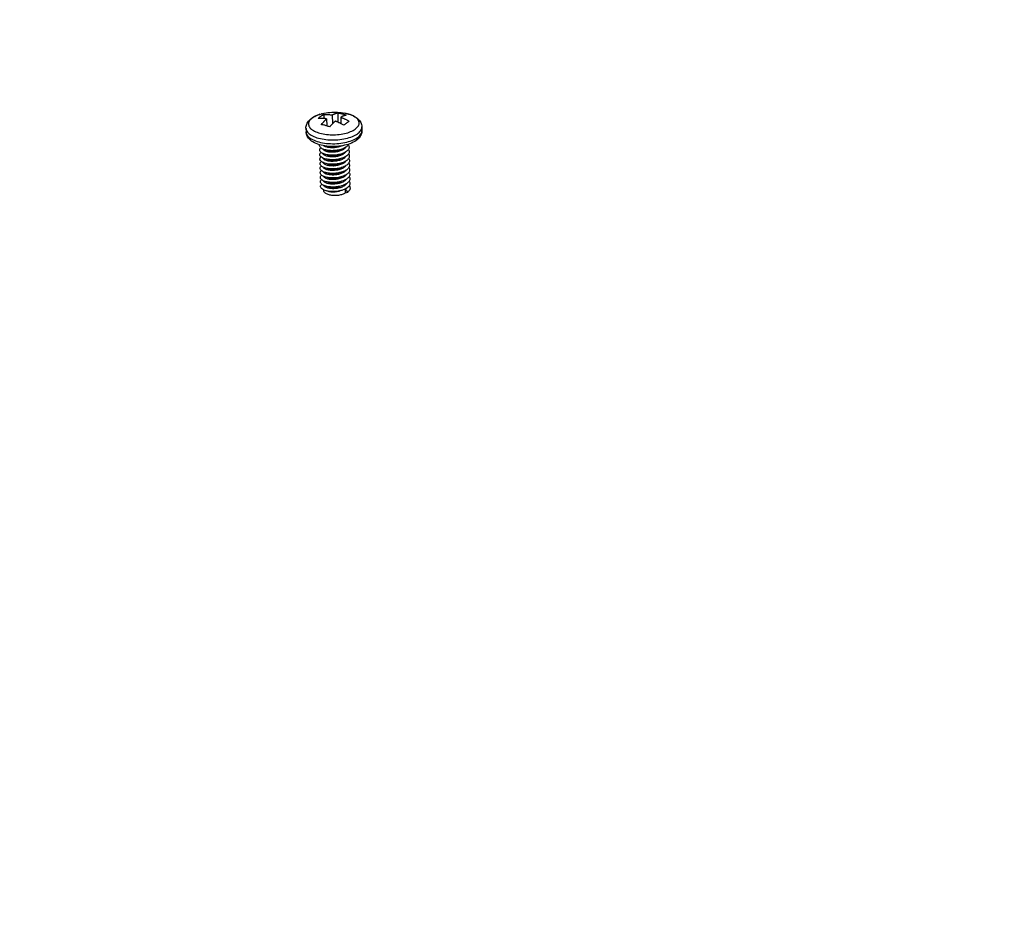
# Model space of a CAD drawing. Header units: millimetres. Extents: x 6 to 414, y 7 to 290.
# Tile 325 of 341: x 152 to 162, y 204 to 213. Entities that reach past the tile are written whole.
import ezdxf

# ---------------------------------------------------------------- set-up
doc = ezdxf.new("R2010")
doc.units = ezdxf.units.MM
doc.header["$LTSCALE"] = 23.1
doc.layers.get('0').update_dxf_attribs({"linetype": 'CONTINUOUS'})
for name, color, linetype in [('03_ALL_AXES', 7, 'CONTINUOUS'), ('09_ALL_ROUNDS', 7, 'CONTINUOUS'), ('20_ALL_FEATURES', 7, 'CONTINUOUS')]:
    doc.layers.add(name, color=color, linetype=linetype)
doc.styles.get("Standard").update_dxf_attribs({"font": 'txt', "width": 0.6})
doc.dimstyles.get("Standard").update_dxf_attribs({"dimtxt": 2.5, "dimasz": 1.8, "dimexe": 0.05, "dimexo": 0.0625, "dimtad": 1, "dimzin": 0, "dimdsep": 46, "dimtxsty": 'Standard', "dimblk": '_FILLED', "dimblk1": '_FILLED', "dimblk2": '_FILLED', "dimcen": 0.09, "dimadec": 0, "dimazin": 0, "dimtol": 1, "dimtp": 0.01, "dimtm": 0.01, "dimtfac": 1, "dimtofl": 0, "dimtmove": 0, "dimatfit": 3, "dimldrblk": '_FILLED', "dimfxl": 0, "dimtolj": 1, "dimtzin": 0, "dimarcsym": 0})

# ---------------------------------------------------------------- blocks, each defined once
blk = doc.blocks.new('_FILLED')
at = {"color": 0, "linetype": 'ByBlock'}
blk.add_solid([(0, 0), (-1, 0.2222), (-1, -0.2222)], dxfattribs=at)

msp = doc.modelspace()

# ---------------------------------------------------------------- linework, layer by layer
at = {"color": 40, "linetype": 'Continuous'}
msp.add_line((155.2041, 211.6712), (155.2038, 211.6732), dxfattribs=at)
for points in [[(155.208, 211.8408), (155.2083, 211.8412), (155.2087, 211.8417), (155.2091, 211.8422), (155.2095, 211.8426), (155.21, 211.843), (155.2104, 211.8434), (155.2108, 211.8439), (155.2113, 211.8442), (155.2117, 211.8446), (155.2122, 211.845), (155.2126, 211.8453), (155.213, 211.8457), (155.2134, 211.846), (155.2139, 211.8463), (155.2143, 211.8466)], [(155.283, 211.834), (155.284, 211.8334), (155.2851, 211.8327), (155.2861, 211.8321), (155.2871, 211.8315), (155.2881, 211.8308), (155.2891, 211.8302), (155.2901, 211.8295), (155.2912, 211.8288), (155.2922, 211.8282), (155.2932, 211.8275), (155.2943, 211.8267), (155.2954, 211.826), (155.2965, 211.8252), (155.2976, 211.8244), (155.2987, 211.8236), (155.2997, 211.8228), (155.3008, 211.822), (155.3019, 211.8212), (155.303, 211.8203)], [(155.3331, 211.7923), (155.334, 211.7913), (155.3349, 211.7903), (155.3358, 211.7893), (155.3366, 211.7883), (155.3374, 211.7873), (155.3383, 211.7863), (155.3391, 211.7853), (155.3399, 211.7843), (155.3407, 211.7833), (155.3415, 211.7823), (155.3422, 211.7813), (155.343, 211.7803)], [(155.3594, 211.753), (155.3598, 211.752), (155.3602, 211.751), (155.3607, 211.75), (155.3611, 211.749), (155.3615, 211.748), (155.3619, 211.7469), (155.3622, 211.746), (155.3625, 211.7451), (155.3629, 211.7442), (155.3632, 211.7433), (155.3635, 211.7424), (155.3638, 211.7415), (155.3641, 211.7406)], [(155.3683, 211.7106), (155.3683, 211.7096), (155.3683, 211.7086), (155.3682, 211.7076), (155.3682, 211.7066), (155.3681, 211.7056), (155.3681, 211.7046), (155.368, 211.7036), (155.3679, 211.7026), (155.3678, 211.7015), (155.3677, 211.7005), (155.3676, 211.6995), (155.3675, 211.6985), (155.3673, 211.6975), (155.3672, 211.6964)], [(155.2207, 211.612), (155.2202, 211.6128), (155.2198, 211.6137), (155.2193, 211.6146), (155.2189, 211.6155), (155.2185, 211.6164), (155.2181, 211.6173), (155.2176, 211.6182), (155.2172, 211.6192), (155.2168, 211.6201), (155.2164, 211.621), (155.2161, 211.6218), (155.2157, 211.6227), (155.2154, 211.6235), (155.2151, 211.6243)], [(155.3266, 211.6118), (155.3256, 211.6107), (155.3247, 211.6097), (155.3237, 211.6087), (155.3228, 211.6077), (155.3218, 211.6067), (155.3208, 211.6057), (155.3198, 211.6047), (155.3189, 211.6038), (155.3179, 211.6028), (155.3169, 211.6019), (155.3159, 211.601), (155.3149, 211.6001), (155.3139, 211.5992), (155.3129, 211.5984), (155.3119, 211.5975), (155.3109, 211.5967)], [(155.3578, 211.6625), (155.3573, 211.6613), (155.3568, 211.6602), (155.3563, 211.659), (155.3558, 211.6579), (155.3553, 211.6567), (155.3548, 211.6556), (155.3543, 211.6545), (155.3537, 211.6534), (155.3532, 211.6523), (155.3527, 211.6512), (155.3522, 211.6501), (155.3516, 211.6491), (155.3511, 211.648), (155.3506, 211.647)]]:
    msp.add_lwpolyline(points, dxfattribs=at)
at = {"layer": '03_ALL_AXES', "color": 7, "linetype": 'Continuous'}
for p, q in [((155.0297, 212.1923), (155.0306, 212.1551)), ((155.5796, 212.2053), (155.5805, 212.1681)), ((155.2042, 211.5845), (155.2044, 211.577))]:
    msp.add_line(p, q, dxfattribs=at)
msp.add_lwpolyline([(155.1893, 212.3344), (155.2083, 212.3387), (155.2271, 212.3423), (155.246, 212.3451), (155.2647, 212.3473), (155.2835, 212.3487), (155.3021, 212.3494), (155.3207, 212.3495), (155.3393, 212.3489), (155.3578, 212.3476), (155.3763, 212.3457), (155.3948, 212.343), (155.4135, 212.3397)], dxfattribs=at)
at = {"layer": '09_ALL_ROUNDS', "color": 7, "linetype": 'Continuous'}
for p, q in [((155.0943, 212.2941), (155.0867, 212.2884)), ((155.1892, 212.3343), (155.1827, 212.3327)), ((155.1893, 212.3344), (155.1892, 212.3343)), ((155.4532, 212.3296), (155.4401, 212.3334)), ((155.1565, 212.0558), (155.1742, 212.0515)), ((155.4271, 212.0276), (155.4088, 212.0232)), ((155.4449, 212.0328), (155.4271, 212.0276)), ((155.4622, 212.0387), (155.4449, 212.0328))]:
    msp.add_line(p, q, dxfattribs=at)
for points in [[(155.0297, 212.1923), (155.03, 212.2022), (155.0313, 212.2121), (155.0338, 212.2221), (155.0373, 212.232), (155.042, 212.242), (155.0481, 212.252), (155.0556, 212.2619), (155.0645, 212.2717), (155.0748, 212.2812), (155.0867, 212.2903)], [(155.0867, 212.2884), (155.0794, 212.282), (155.0724, 212.2749), (155.0664, 212.2673), (155.0615, 212.2595), (155.0579, 212.2516), (155.0555, 212.2435), (155.0545, 212.2355), (155.0548, 212.2275), (155.0564, 212.2195), (155.0592, 212.2117), (155.0634, 212.2039), (155.0688, 212.1964), (155.0754, 212.1891), (155.0832, 212.182), (155.0922, 212.1752), (155.1023, 212.1687), (155.1134, 212.1626), (155.1256, 212.1569), (155.1386, 212.1516), (155.1526, 212.1468), (155.1673, 212.1424), (155.1828, 212.1386), (155.1989, 212.1352), (155.2155, 212.1324), (155.2326, 212.1302), (155.2501, 212.1285), (155.2678, 212.1274), (155.2858, 212.1269), (155.3038, 212.1269), (155.3218, 212.1275), (155.3398, 212.1288), (155.3575, 212.1305), (155.375, 212.1329), (155.3921, 212.1358), (155.4087, 212.1392), (155.4248, 212.1432), (155.4402, 212.1476), (155.455, 212.1526), (155.4689, 212.1579), (155.4819, 212.1637), (155.4937, 212.1696), (155.5041, 212.1757), (155.5132, 212.1817)], [(155.0867, 212.2903), (155.1005, 212.2993), (155.1154, 212.3075), (155.1313, 212.315), (155.148, 212.3217), (155.1653, 212.3276), (155.1831, 212.3328)], [(155.1672, 212.3282), (155.1525, 212.3233), (155.1386, 212.3179), (155.1256, 212.3122), (155.1138, 212.3062), (155.1034, 212.3002), (155.0943, 212.2941)], [(155.4135, 212.3397), (155.4303, 212.336), (155.4479, 212.3313), (155.465, 212.3258), (155.4813, 212.3195), (155.4969, 212.3124), (155.5115, 212.3046), (155.5249, 212.2959), (155.5368, 212.2867), (155.5472, 212.2771), (155.556, 212.2672), (155.5632, 212.2572), (155.569, 212.2471), (155.5734, 212.2368), (155.5767, 212.2264), (155.5787, 212.2159), (155.5796, 212.2053)], [(155.4401, 212.3334), (155.4247, 212.3373), (155.4135, 212.3397)], [(155.5132, 212.1817), (155.5208, 212.1874), (155.5281, 212.1938), (155.535, 212.2009), (155.5411, 212.2085), (155.5459, 212.2163), (155.5496, 212.2243), (155.5519, 212.2323), (155.5529, 212.2404), (155.5527, 212.2484), (155.5511, 212.2563), (155.5482, 212.2642), (155.5441, 212.2719), (155.5387, 212.2795), (155.5321, 212.2868), (155.5242, 212.2939), (155.5153, 212.3006), (155.5052, 212.3071), (155.4941, 212.3132), (155.4819, 212.3189), (155.4688, 212.3242), (155.4566, 212.3285)], [(155.0297, 212.1923), (155.0301, 212.1873), (155.0318, 212.1785), (155.035, 212.1698), (155.0395, 212.1613), (155.0455, 212.153), (155.0528, 212.1449), (155.0614, 212.1371), (155.0713, 212.1296), (155.0824, 212.1225), (155.0947, 212.1158), (155.1081, 212.1095), (155.1226, 212.1036), (155.1379, 212.0983), (155.1542, 212.0935), (155.1712, 212.0892)], [(155.5357, 212.1368), (155.544, 212.1431), (155.5521, 212.1502), (155.5598, 212.158), (155.5664, 212.1664), (155.5718, 212.175), (155.5758, 212.1838), (155.5784, 212.1926), (155.5795, 212.2015), (155.5796, 212.2053)], [(155.0306, 212.1551), (155.0307, 212.1532), (155.032, 212.1441), (155.0348, 212.1351), (155.0391, 212.1262), (155.045, 212.1176), (155.0522, 212.1091), (155.0609, 212.101), (155.071, 212.0932), (155.0824, 212.0858), (155.095, 212.0788), (155.1088, 212.0723), (155.1237, 212.0663), (155.1396, 212.0608), (155.1565, 212.0558)], [(155.1799, 212.0244), (155.1623, 212.0291), (155.1452, 212.0346), (155.1289, 212.0409), (155.1133, 212.048), (155.0987, 212.0558), (155.0853, 212.0644), (155.0733, 212.0736), (155.063, 212.0832), (155.0542, 212.0931), (155.047, 212.1031), (155.0412, 212.1133), (155.0367, 212.1236), (155.0335, 212.134), (155.0315, 212.1445), (155.0306, 212.1551)], [(155.1712, 212.0892), (155.189, 212.0855), (155.2073, 212.0824), (155.2262, 212.08), (155.2455, 212.0781), (155.265, 212.0769), (155.2848, 212.0763), (155.3047, 212.0764), (155.3246, 212.0771), (155.3444, 212.0784), (155.364, 212.0804), (155.3832, 212.083), (155.4021, 212.0862), (155.4204, 212.09)], [(155.4204, 212.09), (155.4382, 212.0943), (155.4552, 212.0992), (155.4715, 212.1047), (155.4868, 212.1106), (155.5012, 212.1169), (155.5142, 212.1235), (155.5256, 212.1301), (155.5357, 212.1368)], [(155.449, 212.0598), (155.4661, 212.0652), (155.4824, 212.0712), (155.4976, 212.0776), (155.5118, 212.0845), (155.5248, 212.0918), (155.5366, 212.0996)], [(155.5805, 212.1681), (155.5802, 212.1582), (155.5788, 212.1482), (155.5764, 212.1383), (155.5729, 212.1283), (155.5681, 212.1183), (155.5621, 212.1084), (155.5546, 212.0984), (155.5457, 212.0887), (155.5354, 212.0792), (155.5235, 212.0701)], [(155.5366, 212.0996), (155.5471, 212.1076), (155.5562, 212.116), (155.5639, 212.1247), (155.5702, 212.1335), (155.5751, 212.1425), (155.5784, 212.1516), (155.5801, 212.1607), (155.5805, 212.1681)], [(155.1742, 212.0515), (155.1926, 212.0478), (155.2116, 212.0447), (155.2312, 212.0423), (155.2512, 212.0405), (155.2715, 212.0394), (155.292, 212.039), (155.3125, 212.0393), (155.333, 212.0403), (155.3534, 212.0419), (155.3735, 212.0442), (155.3932, 212.0472), (155.4125, 212.0508)], [(155.2165, 212.0172), (155.198, 212.0205), (155.1799, 212.0244)], [(155.4088, 212.0232), (155.3901, 212.0195), (155.3711, 212.0164), (155.3519, 212.0141), (155.3325, 212.0125), (155.3129, 212.0116), (155.2934, 212.0113), (155.2739, 212.0117), (155.2545, 212.0129), (155.2354, 212.0147), (155.2165, 212.0172)], [(155.4125, 212.0508), (155.4311, 212.055), (155.449, 212.0598)], [(155.5235, 212.0701), (155.5097, 212.0611), (155.4948, 212.0528), (155.4789, 212.0454), (155.4622, 212.0387)]]:
    msp.add_lwpolyline(points, dxfattribs=at)
at = {"layer": '20_ALL_FEATURES', "color": 7, "linetype": 'Continuous'}
for p, q in [((155.204, 212.3265), (155.2049, 212.2871)), ((155.2334, 212.2835), (155.235, 212.2142)), ((155.2876, 212.322), (155.2896, 212.2343)), ((155.3422, 212.3424), (155.3444, 212.25)), ((155.3716, 212.2994), (155.3731, 212.2363)), ((155.2093, 212.0159), (155.2043, 212.0193)), ((155.3574, 211.9778), (155.369, 211.9812)), ((155.4499, 212.0345), (155.4496, 212.0334)), ((155.3585, 211.9331), (155.37, 211.9364)), ((155.3596, 211.8883), (155.3711, 211.8917)), ((155.227, 211.843), (155.2165, 211.8459)), ((155.228, 211.7982), (155.2266, 211.7986)), ((155.3606, 211.8435), (155.3721, 211.8469)), ((155.3617, 211.7988), (155.3732, 211.8022)), ((155.2173, 211.7463), (155.2124, 211.7495)), ((155.2291, 211.7535), (155.2267, 211.7541)), ((155.3627, 211.754), (155.3743, 211.7574)), ((155.3638, 211.7092), (155.3753, 211.7126)), ((155.3649, 211.6645), (155.3764, 211.6679)), ((155.4152, 211.5848), (155.4159, 211.5538)), ((155.4408, 211.5625), (155.4152, 211.5848)), ((155.4159, 211.5538), (155.4408, 211.5625))]:
    msp.add_line(p, q, dxfattribs=at)
for points in [[(155.1498, 212.2881), (155.1543, 212.292), (155.1588, 212.2957), (155.1633, 212.2994), (155.1678, 212.3029), (155.1723, 212.3063), (155.1768, 212.3096)], [(155.2334, 212.2835), (155.2297, 212.2841), (155.2258, 212.2847), (155.2216, 212.2853), (155.2172, 212.2858), (155.2125, 212.2864), (155.2076, 212.2869), (155.2026, 212.2873), (155.1973, 212.2878), (155.1919, 212.2881), (155.1864, 212.2884), (155.1807, 212.2886), (155.1749, 212.2887), (155.1688, 212.2887), (155.1626, 212.2886), (155.1562, 212.2884), (155.1498, 212.2881)], [(155.1768, 212.3096), (155.1813, 212.3127), (155.1859, 212.3157), (155.1904, 212.3186), (155.1949, 212.3214), (155.1995, 212.324), (155.204, 212.3265)], [(155.1796, 212.2271), (155.1836, 212.2319), (155.1874, 212.2365), (155.1912, 212.2409), (155.1947, 212.2449), (155.1981, 212.2487), (155.2012, 212.2521), (155.2041, 212.2552), (155.2069, 212.2581), (155.2095, 212.2608), (155.212, 212.2633), (155.2143, 212.2657), (155.2165, 212.2679), (155.2187, 212.27), (155.2208, 212.2721), (155.2229, 212.274), (155.225, 212.276), (155.2271, 212.2779), (155.2291, 212.2798), (155.2312, 212.2816), (155.2334, 212.2835)], [(155.204, 212.3265), (155.2103, 212.3268), (155.2166, 212.327), (155.2228, 212.3271), (155.2288, 212.3271), (155.2347, 212.327), (155.2405, 212.3268), (155.2461, 212.3265), (155.2515, 212.3262), (155.2568, 212.3258), (155.2619, 212.3253), (155.2669, 212.3248), (155.2715, 212.3243), (155.2759, 212.3237), (155.2801, 212.3231), (155.2839, 212.3225), (155.2876, 212.322)], [(155.2876, 212.322), (155.2897, 212.3231), (155.2918, 212.3242), (155.2939, 212.3253), (155.296, 212.3263), (155.2981, 212.3273), (155.3002, 212.3283), (155.3023, 212.3293), (155.3045, 212.3303), (155.3068, 212.3313), (155.3092, 212.3323), (155.3117, 212.3333), (155.3144, 212.3344), (155.3172, 212.3354), (155.3202, 212.3364), (155.3234, 212.3375), (155.3268, 212.3386), (155.3304, 212.3396), (155.3342, 212.3406), (155.3381, 212.3415), (155.3422, 212.3424)], [(155.3422, 212.3424), (155.3492, 212.3412), (155.3561, 212.3399), (155.3631, 212.3385), (155.3701, 212.3369), (155.3771, 212.3352), (155.3841, 212.3334), (155.3911, 212.3315), (155.3982, 212.3294), (155.4052, 212.3272), (155.4122, 212.3249), (155.4192, 212.3224), (155.4262, 212.3199)], [(155.4262, 212.3199), (155.4221, 212.319), (155.4182, 212.3181), (155.4143, 212.317), (155.4107, 212.316), (155.4073, 212.3149), (155.4041, 212.3139), (155.4011, 212.3128), (155.3983, 212.3118), (155.3957, 212.3108), (155.3932, 212.3098), (155.3908, 212.3088), (155.3885, 212.3078), (155.3863, 212.3068), (155.3842, 212.3058), (155.3821, 212.3048), (155.38, 212.3038), (155.3779, 212.3027), (155.3758, 212.3017), (155.3737, 212.3006), (155.3716, 212.2994)], [(155.3716, 212.2994), (155.3753, 212.298), (155.3792, 212.2965), (155.3834, 212.2948), (155.3878, 212.293), (155.3925, 212.2911), (155.3974, 212.2889), (155.4026, 212.2867), (155.4079, 212.2842), (155.4133, 212.2817), (155.4189, 212.279), (155.4246, 212.2761), (155.4305, 212.2731), (155.4367, 212.2698), (155.443, 212.2663), (155.4494, 212.2627), (155.456, 212.2589)], [(155.2355, 212.2141), (155.2285, 212.2162), (155.2215, 212.2181), (155.2145, 212.2199), (155.2075, 212.2216), (155.2005, 212.2232), (155.1935, 212.2246), (155.1865, 212.2259), (155.1796, 212.2271)], [(155.2636, 212.2045), (155.2566, 212.2071), (155.2496, 212.2096), (155.2426, 212.2119), (155.2355, 212.2141)], [(155.3174, 212.261), (155.3153, 212.2591), (155.3132, 212.2572), (155.3111, 212.2554), (155.309, 212.2534), (155.3069, 212.2515), (155.3049, 212.2495), (155.3027, 212.2475), (155.3006, 212.2454), (155.2983, 212.2431), (155.2959, 212.2408), (155.2935, 212.2382), (155.2908, 212.2355), (155.2881, 212.2326), (155.2851, 212.2294), (155.282, 212.226), (155.2787, 212.2223), (155.2751, 212.2183), (155.2714, 212.2139), (155.2676, 212.2094), (155.2636, 212.2045)], [(155.3766, 212.2345), (155.3706, 212.2376), (155.3648, 212.2405), (155.3592, 212.2432), (155.3537, 212.2458), (155.3483, 212.2482), (155.3431, 212.2505), (155.3382, 212.2527), (155.3335, 212.2546), (155.3291, 212.2564), (155.3249, 212.2581), (155.321, 212.2596), (155.3174, 212.261)], [(155.4018, 212.2204), (155.3954, 212.2242), (155.389, 212.2278), (155.3827, 212.2312), (155.3766, 212.2345)], [(155.4288, 212.2419), (155.4243, 212.2387), (155.4198, 212.2353), (155.4153, 212.2318), (155.4108, 212.2281), (155.4063, 212.2243), (155.4018, 212.2204)], [(155.456, 212.2589), (155.4515, 212.2564), (155.447, 212.2538), (155.4424, 212.251), (155.4379, 212.2481), (155.4334, 212.2451), (155.4288, 212.2419)], [(155.1772, 211.9979), (155.1723, 212.0025), (155.1685, 212.0073), (155.1658, 212.0122), (155.1643, 212.0172), (155.1638, 212.0223), (155.1645, 212.0274), (155.1649, 212.0284)], [(155.1778, 211.9536), (155.173, 211.9582), (155.1693, 211.9629), (155.1667, 211.9679), (155.1652, 211.9729), (155.1649, 211.978), (155.1657, 211.9831), (155.1676, 211.9881), (155.1707, 211.9931), (155.1748, 211.998), (155.176, 211.999)], [(155.2238, 211.9773), (155.2159, 211.9793), (155.2064, 211.9824), (155.1978, 211.9858), (155.19, 211.9895), (155.1831, 211.9936), (155.1772, 211.9979)], [(155.2105, 211.971), (155.2055, 211.9745), (155.2014, 211.9781), (155.1983, 211.9819), (155.1961, 211.9858), (155.1958, 211.9868)], [(155.3812, 212.018), (155.3757, 212.0156), (155.3669, 212.0121), (155.3576, 212.0091), (155.3478, 212.0064), (155.3377, 212.0041), (155.3274, 212.0023), (155.317, 212.0009), (155.3065, 211.9999), (155.2959, 211.9993), (155.2853, 211.9991), (155.2749, 211.9994), (155.2649, 212.0002), (155.2552, 212.0013), (155.246, 212.0029), (155.2374, 212.0048), (155.2293, 212.0071), (155.2219, 212.0097), (155.2152, 212.0127), (155.2093, 212.0159)], [(155.3926, 211.9786), (155.385, 211.9745), (155.3767, 211.9708), (155.3678, 211.9673), (155.3585, 211.9643), (155.3487, 211.9616), (155.3386, 211.9593), (155.3282, 211.9575), (155.3177, 211.9561), (155.3071, 211.9551), (155.2965, 211.9545), (155.286, 211.9544), (155.2758, 211.9547), (155.2658, 211.9554), (155.2561, 211.9566), (155.247, 211.9581), (155.2384, 211.9601), (155.2303, 211.9623), (155.2229, 211.965), (155.2163, 211.9679), (155.2105, 211.971)], [(155.3724, 211.9822), (155.3608, 211.9791), (155.3487, 211.9764), (155.3362, 211.9742), (155.3235, 211.9725), (155.3107, 211.9713), (155.2979, 211.9706), (155.2851, 211.9704), (155.2726, 211.9707), (155.2603, 211.9715), (155.2484, 211.9728), (155.237, 211.9745), (155.2261, 211.9767), (155.2238, 211.9773)], [(155.239, 211.9736), (155.2468, 211.9719), (155.2559, 211.9703), (155.2656, 211.9692), (155.2757, 211.9684), (155.2861, 211.9681), (155.2966, 211.9683), (155.3072, 211.9688), (155.3177, 211.9698), (155.3282, 211.9713), (155.3385, 211.9731), (155.3485, 211.9754), (155.3574, 211.9778)], [(155.4295, 212.0096), (155.422, 212.0042), (155.4136, 211.9991), (155.4044, 211.9943), (155.3944, 211.9899), (155.3838, 211.9859), (155.3724, 211.9822)], [(155.4057, 211.9876), (155.3995, 211.983), (155.3926, 211.9786)], [(155.4186, 212.0021), (155.4154, 211.9975), (155.411, 211.9924), (155.4057, 211.9876)], [(155.4496, 212.0334), (155.4461, 212.0272), (155.4416, 212.0212), (155.4361, 212.0153), (155.4295, 212.0096)], [(155.4503, 211.9881), (155.4468, 211.9819), (155.4422, 211.9759), (155.4366, 211.97), (155.4299, 211.9643)], [(155.4464, 212.0278), (155.4479, 212.0258), (155.4511, 212.0196), (155.4532, 212.0134), (155.4542, 212.0071), (155.4541, 212.0007), (155.4528, 211.9944), (155.4503, 211.9881)], [(155.4475, 211.983), (155.4493, 211.9804), (155.4524, 211.9743), (155.4544, 211.9681), (155.4553, 211.9618), (155.455, 211.9554), (155.4537, 211.9491), (155.4511, 211.9428)], [(155.1783, 211.9092), (155.1737, 211.9138), (155.1701, 211.9186), (155.1676, 211.9236), (155.1662, 211.9286), (155.166, 211.9337), (155.1669, 211.9388), (155.1689, 211.9438), (155.1721, 211.9488), (155.1763, 211.9536), (155.177, 211.9543)], [(155.1845, 211.8605), (155.1789, 211.8649), (155.1744, 211.8695), (155.1709, 211.8743), (155.1685, 211.8792), (155.1672, 211.8843), (155.1671, 211.8894), (155.1681, 211.8945), (155.1702, 211.8995), (155.1735, 211.9045), (155.1778, 211.9093), (155.1781, 211.9095)], [(155.2248, 211.9325), (155.2161, 211.9348), (155.2067, 211.9379), (155.1981, 211.9414), (155.1904, 211.9451), (155.1836, 211.9492), (155.1778, 211.9536)], [(155.2259, 211.8877), (155.2163, 211.8903), (155.2069, 211.8935), (155.1984, 211.8969), (155.1908, 211.9007), (155.184, 211.9049), (155.1783, 211.9092)], [(155.2118, 211.9261), (155.2068, 211.9296), (155.2026, 211.9332), (155.1994, 211.937), (155.1972, 211.9409), (155.1968, 211.942)], [(155.2124, 211.8817), (155.2075, 211.8851), (155.2034, 211.8887), (155.2003, 211.8925), (155.1981, 211.8964), (155.1979, 211.8972)], [(155.3936, 211.9338), (155.3859, 211.9297), (155.3776, 211.9259), (155.3686, 211.9225), (155.3593, 211.9194), (155.3496, 211.9168), (155.3396, 211.9146), (155.3293, 211.9127), (155.3188, 211.9113), (155.3082, 211.9103), (155.2976, 211.9097), (155.2872, 211.9096), (155.277, 211.9099), (155.267, 211.9107), (155.2574, 211.9118), (155.2483, 211.9133), (155.2397, 211.9152), (155.2318, 211.9175), (155.2244, 211.92), (155.2177, 211.9229), (155.2118, 211.9261)], [(155.3948, 211.8891), (155.3872, 211.8851), (155.379, 211.8813), (155.3702, 211.8779), (155.3608, 211.8748), (155.3511, 211.8721), (155.341, 211.8699), (155.3307, 211.868), (155.3201, 211.8666), (155.3093, 211.8655), (155.2985, 211.865), (155.2878, 211.8649), (155.2773, 211.8652), (155.2672, 211.866), (155.2575, 211.8672), (155.2484, 211.8687), (155.2399, 211.8707), (155.232, 211.873), (155.2247, 211.8756), (155.2181, 211.8785), (155.2124, 211.8817)], [(155.3735, 211.9374), (155.3608, 211.9341), (155.3486, 211.9314), (155.3361, 211.9293), (155.3234, 211.9276), (155.3106, 211.9264), (155.2978, 211.9258), (155.2851, 211.9256), (155.2725, 211.926), (155.2603, 211.9268), (155.2484, 211.9281), (155.2371, 211.9299), (155.2262, 211.9322), (155.2248, 211.9325)], [(155.3745, 211.8927), (155.3726, 211.8921), (155.3607, 211.8891), (155.3485, 211.8865), (155.336, 211.8843), (155.3233, 211.8827), (155.3105, 211.8816), (155.2977, 211.881), (155.285, 211.8809), (155.2725, 211.8813), (155.2602, 211.8821), (155.2484, 211.8835), (155.2371, 211.8854), (155.2259, 211.8877)], [(155.2401, 211.9288), (155.2477, 211.9271), (155.2569, 211.9256), (155.2665, 211.9244), (155.2765, 211.9237), (155.2868, 211.9234), (155.2972, 211.9235), (155.3078, 211.924), (155.3184, 211.925), (155.3289, 211.9265), (155.3393, 211.9283), (155.3494, 211.9306), (155.3585, 211.9331)], [(155.2412, 211.884), (155.249, 211.8823), (155.2582, 211.8808), (155.2678, 211.8796), (155.2778, 211.8789), (155.288, 211.8786), (155.2984, 211.8787), (155.3089, 211.8793), (155.3195, 211.8803), (155.33, 211.8817), (155.3403, 211.8835), (155.3503, 211.8858), (155.3596, 211.8883)], [(155.4299, 211.9643), (155.4224, 211.9589), (155.4139, 211.9539), (155.4046, 211.9491), (155.3946, 211.9447), (155.3839, 211.9408), (155.3735, 211.9374)], [(155.4304, 211.9191), (155.4227, 211.9137), (155.4141, 211.9087), (155.4048, 211.9039), (155.3947, 211.8996), (155.3839, 211.8956), (155.3745, 211.8927)], [(155.4067, 211.9428), (155.4006, 211.9382), (155.3936, 211.9338)], [(155.4078, 211.8981), (155.4017, 211.8935), (155.3948, 211.8891)], [(155.4196, 211.9573), (155.4165, 211.9527), (155.412, 211.9477), (155.4067, 211.9428)], [(155.4207, 211.9125), (155.4205, 211.9122), (155.4171, 211.9074), (155.4128, 211.9026), (155.4078, 211.8981)], [(155.4511, 211.9428), (155.4475, 211.9366), (155.4428, 211.9306), (155.4371, 211.9247), (155.4304, 211.9191)], [(155.4519, 211.8974), (155.4482, 211.8913), (155.4434, 211.8853), (155.4376, 211.8794), (155.4308, 211.8738)], [(155.4485, 211.9383), (155.4507, 211.9351), (155.4537, 211.929), (155.4556, 211.9227), (155.4564, 211.9164), (155.456, 211.9101), (155.4545, 211.9037), (155.4519, 211.8974)], [(155.4496, 211.8935), (155.4521, 211.8898), (155.455, 211.8837), (155.4568, 211.8774), (155.4575, 211.8711), (155.457, 211.8647), (155.4554, 211.8584), (155.4527, 211.8521)], [(155.1851, 211.8161), (155.1795, 211.8205), (155.1751, 211.8252), (155.1717, 211.83), (155.1694, 211.8349), (155.1682, 211.84), (155.1682, 211.8451), (155.1693, 211.8502), (155.1715, 211.8552), (155.1749, 211.8602), (155.1791, 211.8647)], [(155.1856, 211.7717), (155.1801, 211.7762), (155.1758, 211.7808), (155.1725, 211.7857), (155.1703, 211.7906), (155.1692, 211.7957), (155.1693, 211.8008), (155.1705, 211.8059), (155.1729, 211.8109), (155.1763, 211.8158), (155.1802, 211.82)], [(155.2165, 211.8459), (155.2072, 211.849), (155.1987, 211.8525), (155.1912, 211.8563), (155.1845, 211.8605)], [(155.2266, 211.7986), (155.2166, 211.8014), (155.2074, 211.8045), (155.1991, 211.8081), (155.1916, 211.8119), (155.1851, 211.8161)], [(155.2137, 211.8368), (155.2087, 211.8402), (155.2047, 211.8438), (155.2015, 211.8476), (155.1993, 211.8514), (155.199, 211.8524)], [(155.2147, 211.792), (155.2097, 211.7955), (155.2055, 211.7992), (155.2024, 211.803), (155.2002, 211.8069), (155.2, 211.8077)], [(155.3959, 211.8444), (155.3882, 211.8403), (155.3798, 211.8365), (155.3708, 211.833), (155.3613, 211.8299), (155.3515, 211.8272), (155.3413, 211.825), (155.331, 211.8231), (155.3205, 211.8217), (155.3098, 211.8207), (155.2991, 211.8202), (155.2887, 211.8201), (155.2784, 211.8204), (155.2685, 211.8212), (155.259, 211.8224), (155.2499, 211.8239), (155.2414, 211.8258), (155.2334, 211.8281), (155.226, 211.8307), (155.2195, 211.8336), (155.2137, 211.8368)], [(155.3969, 211.7996), (155.3893, 211.7955), (155.381, 211.7918), (155.3723, 211.7884), (155.363, 211.7853), (155.3532, 211.7826), (155.3431, 211.7803), (155.3328, 211.7785), (155.3224, 211.7771), (155.3119, 211.7761), (155.3013, 211.7755), (155.2909, 211.7753), (155.2806, 211.7756), (155.2706, 211.7763), (155.261, 211.7775), (155.2518, 211.779), (155.2432, 211.7809), (155.235, 211.7831), (155.2275, 211.7858), (155.2207, 211.7888), (155.2147, 211.792)], [(155.3756, 211.8479), (155.3726, 211.8471), (155.3607, 211.844), (155.3485, 211.8415), (155.3359, 211.8394), (155.3232, 211.8378), (155.3104, 211.8368), (155.2976, 211.8362), (155.2849, 211.8361), (155.2724, 211.8366), (155.2602, 211.8375), (155.2484, 211.8389), (155.2372, 211.8408), (155.227, 211.843)], [(155.3766, 211.8032), (155.3726, 211.802), (155.3607, 211.799), (155.3484, 211.7965), (155.3358, 211.7945), (155.3231, 211.7929), (155.3103, 211.7919), (155.2975, 211.7914), (155.2848, 211.7914), (155.2723, 211.7919), (155.2602, 211.7928), (155.2485, 211.7943), (155.2372, 211.7962), (155.228, 211.7982)], [(155.2422, 211.8393), (155.2492, 211.8377), (155.2582, 211.8362), (155.2679, 211.835), (155.278, 211.8342), (155.2885, 211.8339), (155.2993, 211.834), (155.3101, 211.8345), (155.3209, 211.8356), (155.3314, 211.837), (155.3417, 211.8389), (155.3518, 211.8411), (155.3606, 211.8435)], [(155.2433, 211.7945), (155.2507, 211.7929), (155.2597, 211.7913), (155.2692, 211.7902), (155.2791, 211.7894), (155.2894, 211.7891), (155.2999, 211.7892), (155.3105, 211.7897), (155.3212, 211.7907), (155.3317, 211.7921), (155.342, 211.7939), (155.3522, 211.7962), (155.3617, 211.7988)], [(155.4308, 211.8738), (155.423, 211.8685), (155.4144, 211.8635), (155.4049, 211.8588), (155.3948, 211.8545), (155.384, 211.8506), (155.3756, 211.8479)], [(155.4311, 211.8286), (155.4233, 211.8232), (155.4146, 211.8183), (155.4051, 211.8136), (155.3949, 211.8093), (155.384, 211.8055), (155.3766, 211.8032)], [(155.4315, 211.7833), (155.4236, 211.778), (155.4148, 211.7731), (155.4053, 211.7684), (155.395, 211.7642), (155.3841, 211.7604), (155.3777, 211.7584)], [(155.4088, 211.8533), (155.4028, 211.8488), (155.3959, 211.8444)], [(155.4099, 211.8086), (155.4038, 211.804), (155.3969, 211.7996)], [(155.4217, 211.8677), (155.4186, 211.8632), (155.4141, 211.8582), (155.4088, 211.8533)], [(155.4227, 211.8229), (155.4196, 211.8184), (155.4152, 211.8134), (155.4099, 211.8086)], [(155.4527, 211.8521), (155.4489, 211.846), (155.444, 211.84), (155.4381, 211.8341), (155.4311, 211.8286)], [(155.4534, 211.8068), (155.4495, 211.8006), (155.4445, 211.7947), (155.4385, 211.7889), (155.4315, 211.7833)], [(155.4506, 211.8488), (155.4534, 211.8445), (155.4562, 211.8383), (155.458, 211.8321), (155.4585, 211.8257), (155.458, 211.8194), (155.4563, 211.8131), (155.4534, 211.8068)], [(155.4517, 211.8041), (155.4548, 211.7992), (155.4575, 211.793), (155.4591, 211.7867), (155.4596, 211.7804), (155.4589, 211.7741), (155.4571, 211.7677), (155.4542, 211.7615)], [(155.1861, 211.7274), (155.1808, 211.7318), (155.1765, 211.7365), (155.1733, 211.7414), (155.1712, 211.7463), (155.1702, 211.7514), (155.1704, 211.7565), (155.1717, 211.7616), (155.1742, 211.7666), (155.1777, 211.7715), (155.1813, 211.7752)], [(155.1866, 211.683), (155.1814, 211.6875), (155.1772, 211.6922), (155.1741, 211.697), (155.1721, 211.702), (155.1713, 211.7071), (155.1716, 211.7122), (155.173, 211.7173), (155.1755, 211.7223), (155.1792, 211.7272), (155.1824, 211.7305)], [(155.1872, 211.6386), (155.182, 211.6432), (155.1779, 211.6479), (155.1749, 211.6527), (155.1731, 211.6577), (155.1723, 211.6628), (155.1727, 211.6679), (155.1742, 211.673), (155.1769, 211.678), (155.1806, 211.6829), (155.1835, 211.6857)], [(155.2267, 211.7541), (155.2168, 211.7569), (155.2077, 211.7601), (155.1994, 211.7637), (155.192, 211.7676), (155.1856, 211.7717)], [(155.2301, 211.7087), (155.2269, 211.7095), (155.217, 211.7124), (155.208, 211.7156), (155.1998, 211.7192), (155.1924, 211.7232), (155.1861, 211.7274)], [(155.2124, 211.7495), (155.2082, 211.7528), (155.2049, 211.7564), (155.2024, 211.76), (155.201, 211.7629)], [(155.2172, 211.7023), (155.2122, 211.7057), (155.208, 211.7093), (155.2048, 211.7131), (155.2025, 211.717), (155.2021, 211.7182)], [(155.3989, 211.71), (155.3912, 211.7059), (155.3828, 211.7021), (155.3738, 211.6986), (155.3643, 211.6956), (155.3546, 211.6929), (155.3446, 211.6907), (155.3343, 211.6889), (155.3238, 211.6875), (155.3133, 211.6865), (155.3027, 211.6859), (155.2924, 211.6858), (155.2822, 211.6861), (155.2722, 211.6869), (155.2626, 211.688), (155.2535, 211.6895), (155.245, 211.6914), (155.237, 211.6937), (155.2297, 211.6962), (155.223, 211.6991), (155.2172, 211.7023)], [(155.3988, 211.7553), (155.3917, 211.7514), (155.384, 211.7478), (155.3758, 211.7445), (155.3672, 211.7415), (155.3582, 211.7389), (155.3488, 211.7366), (155.3392, 211.7346), (155.3294, 211.7331), (155.3195, 211.7319), (155.3095, 211.7311), (155.2994, 211.7306), (155.2894, 211.7306), (155.2796, 211.731), (155.27, 211.7317), (155.261, 211.7329), (155.2523, 211.7343), (155.2442, 211.7361), (155.2366, 211.7382), (155.2295, 211.7407), (155.223, 211.7434), (155.2173, 211.7463)], [(155.3777, 211.7584), (155.3726, 211.757), (155.3606, 211.754), (155.3483, 211.7515), (155.3357, 211.7496), (155.323, 211.7481), (155.3102, 211.7471), (155.2974, 211.7466), (155.2847, 211.7466), (155.2723, 211.7472), (155.2602, 211.7482), (155.2485, 211.7497), (155.2373, 211.7517), (155.2291, 211.7535)], [(155.3788, 211.7136), (155.3726, 211.7119), (155.3606, 211.709), (155.3483, 211.7066), (155.3357, 211.7046), (155.3229, 211.7032), (155.3101, 211.7023), (155.2973, 211.7018), (155.2846, 211.7019), (155.2722, 211.7025), (155.2601, 211.7035), (155.2485, 211.7051), (155.2374, 211.7071), (155.2301, 211.7087)], [(155.2443, 211.7498), (155.2526, 211.748), (155.2617, 211.7465), (155.2713, 211.7453), (155.2814, 211.7446), (155.2916, 211.7443), (155.3021, 211.7445), (155.3126, 211.745), (155.3231, 211.7461), (155.3336, 211.7475), (155.3439, 211.7493), (155.3539, 211.7516), (155.3627, 211.754)], [(155.2454, 211.705), (155.2531, 211.7033), (155.2617, 211.7018), (155.2708, 211.7007), (155.2803, 211.7), (155.2901, 211.6996), (155.3001, 211.6996), (155.3102, 211.7001), (155.3202, 211.7009), (155.3301, 211.7021), (155.3399, 211.7036), (155.3495, 211.7056), (155.3589, 211.7079), (155.3638, 211.7092)], [(155.4319, 211.738), (155.4239, 211.7328), (155.4151, 211.7279), (155.4054, 211.7233), (155.3951, 211.7191), (155.3841, 211.7153), (155.3788, 211.7136)], [(155.4323, 211.6928), (155.4242, 211.6876), (155.4153, 211.6827), (155.4056, 211.6781), (155.3952, 211.6739), (155.3841, 211.6702), (155.3798, 211.6689)], [(155.411, 211.7638), (155.4052, 211.7595), (155.3988, 211.7553)], [(155.412, 211.719), (155.4059, 211.7144), (155.3989, 211.71)], [(155.4238, 211.7781), (155.4207, 211.7736), (155.4163, 211.7686), (155.411, 211.7638)], [(155.4249, 211.7334), (155.4218, 211.7289), (155.4173, 211.7239), (155.412, 211.719)], [(155.426, 211.6887), (155.4229, 211.6842), (155.4184, 211.6791), (155.4131, 211.6743)], [(155.4542, 211.7615), (155.4502, 211.7553), (155.4451, 211.7494), (155.439, 211.7436), (155.4319, 211.738)], [(155.4549, 211.7161), (155.4508, 211.71), (155.4456, 211.7041), (155.4394, 211.6983), (155.4323, 211.6928)], [(155.4528, 211.7593), (155.4561, 211.7539), (155.4588, 211.7477), (155.4603, 211.7414), (155.4606, 211.7351), (155.4599, 211.7287), (155.4579, 211.7224), (155.4549, 211.7161)], [(155.4539, 211.7146), (155.4575, 211.7086), (155.46, 211.7024), (155.4614, 211.6961), (155.4617, 211.6897), (155.4608, 211.6834), (155.4588, 211.6771), (155.4557, 211.6708)], [(155.2088, 211.5823), (155.2009, 211.586), (155.1938, 211.59), (155.1877, 211.5943), (155.1827, 211.5988), (155.1787, 211.6035), (155.1758, 211.6084), (155.174, 211.6134), (155.1734, 211.6185), (155.1739, 211.6236), (155.1755, 211.6287), (155.1782, 211.6337), (155.1821, 211.6386), (155.1845, 211.6409)], [(155.2082, 211.6712), (155.2001, 211.6748), (155.1929, 211.6788), (155.1866, 211.683)], [(155.2323, 211.6192), (155.2271, 211.6205), (155.2174, 211.6234), (155.2085, 211.6267), (155.2005, 211.6304), (155.1933, 211.6344), (155.1872, 211.6386)], [(155.2181, 211.6576), (155.213, 211.6611), (155.2088, 211.6648), (155.2057, 211.6686), (155.2035, 211.6725), (155.2032, 211.6735)], [(155.4141, 211.6295), (155.408, 211.6249), (155.4012, 211.6206), (155.3936, 211.6165), (155.3853, 211.6128), (155.3764, 211.6093), (155.367, 211.6062), (155.3572, 211.6035), (155.3471, 211.6012), (155.3367, 211.5994), (155.3262, 211.598), (155.3155, 211.597), (155.3047, 211.5964), (155.294, 211.5963), (155.2836, 211.5967), (155.2737, 211.5974), (155.2641, 211.5986), (155.255, 211.6001), (155.2465, 211.6021), (155.2385, 211.6043), (155.2312, 211.607), (155.2246, 211.6099), (155.2189, 211.613), (155.2139, 211.6165), (155.2098, 211.6201), (155.2067, 211.6239), (155.2045, 211.6278), (155.2042, 211.6287)], [(155.2312, 211.6639), (155.227, 211.665), (155.2172, 211.6679), (155.2082, 211.6712)], [(155.4, 211.6653), (155.3924, 211.6612), (155.3841, 211.6574), (155.3753, 211.654), (155.366, 211.651), (155.3563, 211.6483), (155.3462, 211.646), (155.3359, 211.6442), (155.3254, 211.6428), (155.3149, 211.6418), (155.3043, 211.6412), (155.2939, 211.6411), (155.2837, 211.6414), (155.2737, 211.6421), (155.264, 211.6432), (155.2549, 211.6447), (155.2463, 211.6466), (155.2382, 211.6489), (155.2308, 211.6515), (155.224, 211.6544), (155.2181, 211.6576)], [(155.3798, 211.6689), (155.3726, 211.6669), (155.3605, 211.664), (155.3482, 211.6616), (155.3356, 211.6597), (155.3228, 211.6583), (155.31, 211.6574), (155.2972, 211.6571), (155.2845, 211.6572), (155.2722, 211.6578), (155.2601, 211.6589), (155.2485, 211.6605), (155.2374, 211.6625), (155.2312, 211.6639)], [(155.3809, 211.6241), (155.3725, 211.6218), (155.3605, 211.619), (155.3481, 211.6167), (155.3355, 211.6148), (155.3227, 211.6135), (155.3099, 211.6126), (155.2971, 211.6123), (155.2845, 211.6125), (155.2721, 211.6131), (155.2601, 211.6143), (155.2485, 211.6159), (155.2375, 211.618), (155.2323, 211.6192)], [(155.2465, 211.6602), (155.2543, 211.6585), (155.2634, 211.657), (155.2729, 211.6559), (155.2829, 211.6551), (155.2931, 211.6548), (155.3035, 211.6549), (155.314, 211.6555), (155.3246, 211.6565), (155.335, 211.6579), (155.3453, 211.6597), (155.3553, 211.6619), (155.3649, 211.6645)], [(155.2475, 211.6155), (155.2556, 211.6137), (155.2648, 211.6122), (155.2744, 211.6111), (155.2844, 211.6103), (155.2946, 211.6101), (155.305, 211.6102), (155.3156, 211.6108), (155.3262, 211.6118), (155.3367, 211.6132), (155.3469, 211.615), (155.357, 211.6173), (155.3659, 211.6197)], [(155.4326, 211.6476), (155.4245, 211.6424), (155.4155, 211.6375), (155.4057, 211.633), (155.3952, 211.6288), (155.3842, 211.6251), (155.3809, 211.6241)], [(155.4564, 211.6255), (155.4521, 211.6194), (155.4467, 211.6135), (155.4403, 211.6078), (155.433, 211.6023), (155.4248, 211.5971), (155.4157, 211.5923), (155.4058, 211.5878), (155.3953, 211.5837), (155.3842, 211.58), (155.3819, 211.5794)], [(155.4131, 211.6743), (155.4069, 211.6697), (155.4, 211.6653)], [(155.427, 211.644), (155.4239, 211.6394), (155.4194, 211.6344), (155.4141, 211.6295)], [(155.4281, 211.5992), (155.4249, 211.5946), (155.4205, 211.5896), (155.4152, 211.5848)], [(155.4557, 211.6708), (155.4514, 211.6647), (155.4462, 211.6588), (155.4399, 211.653), (155.4326, 211.6476)], [(155.456, 211.625), (155.4567, 211.624), (155.4601, 211.6179), (155.4625, 211.6117), (155.4637, 211.6054), (155.4637, 211.5991), (155.4626, 211.5927), (155.4604, 211.5864), (155.4571, 211.5802), (155.4527, 211.5741), (155.4472, 211.5682), (155.4408, 211.5625)], [(155.4549, 211.6698), (155.4553, 211.6693), (155.4588, 211.6632), (155.4612, 211.657), (155.4625, 211.6507), (155.4627, 211.6444), (155.4617, 211.638), (155.4596, 211.6317), (155.4564, 211.6255)], [(155.4159, 211.5538), (155.4097, 211.5498), (155.4028, 211.5461), (155.3952, 211.5426), (155.3869, 211.5395), (155.378, 211.5368), (155.3686, 211.5344), (155.3589, 211.5324), (155.3487, 211.5307), (155.3383, 211.5295), (155.3278, 211.5288), (155.3172, 211.5284), (155.3066, 211.5285), (155.2961, 211.5291), (155.2858, 211.5301), (155.2758, 211.5315), (155.2662, 211.5333), (155.257, 211.5355), (155.2483, 211.5381), (155.2403, 211.541), (155.2329, 211.5443), (155.2263, 211.5478), (155.2205, 211.5517), (155.2155, 211.5557), (155.2114, 211.56), (155.2082, 211.5645), (155.2059, 211.5691), (155.2047, 211.5737), (155.2044, 211.577)], [(155.2333, 211.5744), (155.2273, 211.576), (155.2177, 211.579), (155.2088, 211.5823)], [(155.3819, 211.5794), (155.3725, 211.5768), (155.3604, 211.574), (155.348, 211.5717), (155.3354, 211.5699), (155.3226, 211.5686), (155.3097, 211.5678), (155.297, 211.5675), (155.2844, 211.5677), (155.2721, 211.5684), (155.2601, 211.5696), (155.2486, 211.5713), (155.2376, 211.5734), (155.2333, 211.5744)], [(155.2486, 211.5707), (155.2558, 211.5691), (155.2648, 211.5676), (155.2744, 211.5664), (155.2844, 211.5656), (155.2948, 211.5653), (155.3054, 211.5654), (155.3162, 211.566), (155.3269, 211.567), (155.3375, 211.5684), (155.3478, 211.5702), (155.3579, 211.5725), (155.367, 211.575)]]:
    msp.add_lwpolyline(points, dxfattribs=at)

# ---------------------------------------------------------------- leaders
at = {"color": 2, "linetype": 'Continuous'}
for points in [[(145.2482, 193.259), (202.0847, 229.8032)], [(160.4837, 181.5378), (202.5615, 210.4185)]]:
    msp.add_leader(points, dimstyle='Standard', override={"dimtad": 0}, dxfattribs=at)

doc.saveas('drawing.dxf')
